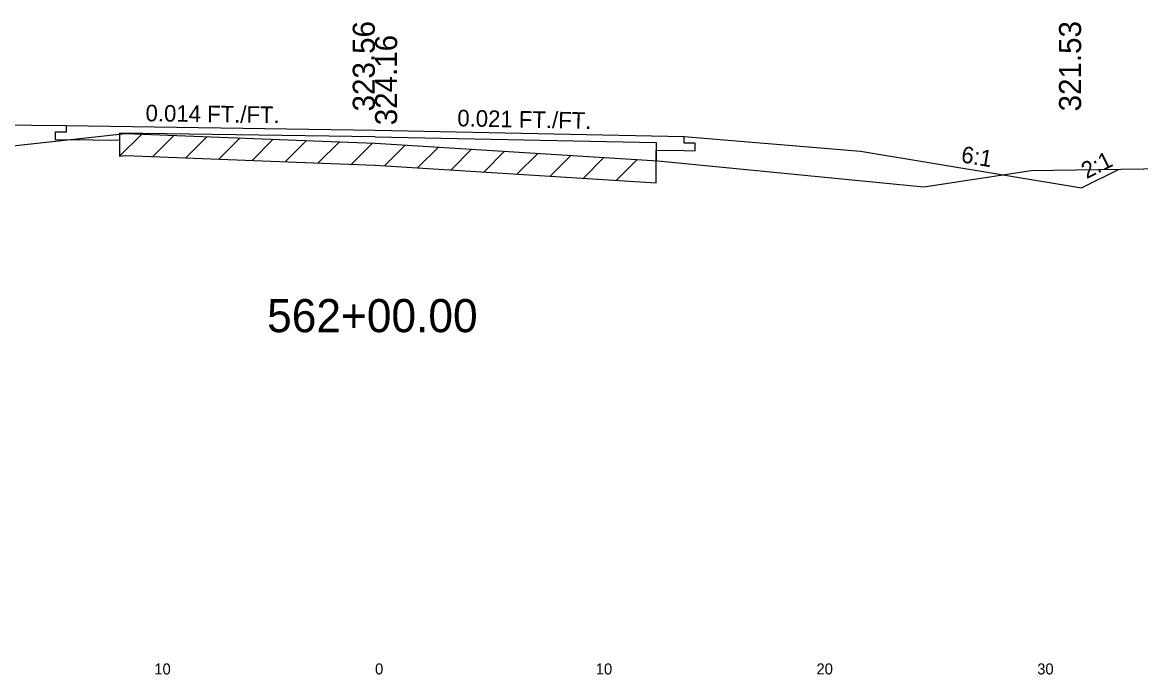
# Model space of a CAD drawing. Extents: x 1000 to 1162, y 999 to 8520.
# Drawn here: x 1064 to 1114.7, y 8129.5 to 8159 of the extents above; entities that cross this region are included whole.
import ezdxf

# ---------------------------------------------------------------- set-up
doc = ezdxf.new("R2010")
doc.units = 0
for name, color, linetype in [('Level 10', 7, 'Continuous'), ('Level 11', 7, 'Continuous'), ('Level 12', 7, 'Continuous'), ('Level 3', 7, 'Continuous'), ('Level 32', 7, 'Continuous'), ('Level 33', 7, 'Continuous'), ('Level 53', 7, 'Continuous'), ('Level 56', 7, 'Continuous'), ('Level 59', 7, 'Continuous'), ('Level 6', 7, 'Continuous'), ('Level 60', 7, 'Continuous'), ('Level 61', 7, 'Continuous'), ('Level 7', 7, 'Continuous')]:
    doc.layers.add(name, color=color, linetype=linetype)

msp = doc.modelspace()

# ---------------------------------------------------------------- linework, layer by layer
at = {"layer": 'Level 11'}
for p, q in [((1066, 8154.054), (1065.5, 8154.061)), ((1065.5, 8154.061), (1065.5, 8153.721)), ((1066, 8154.354), (1066, 8154.054)), ((1094, 8153.564), (1094, 8153.864)), ((1065.5, 8153.721), (1066, 8153.714)), ((1094.5, 8153.554), (1094, 8153.564)), ((1094.5, 8153.214), (1094.5, 8153.554)), ((1094, 8153.224), (1094.5, 8153.214))]:
    msp.add_line(p, q, dxfattribs=at)
at = {"layer": 'Level 12'}
for p, q in [((1068.428, 8153.972), (1068.428, 8153.68)), ((1068.428, 8153.68), (1066, 8153.714)), ((1092.74, 8152.761), (1092.74, 8153.25)), ((1092.74, 8153.25), (1094, 8153.224))]:
    msp.add_line(p, q, dxfattribs=at)
at = {"layer": 'Level 53'}
for p, q in [((1080, 8153.855), (1068.428, 8154.02)), ((1068.428, 8154.02), (1068.428, 8153.972)), ((1080, 8153.855), (1092.74, 8153.59)), ((1092.74, 8153.59), (1092.74, 8152.761))]:
    msp.add_line(p, q, dxfattribs=at)
at = {"layer": 'Level 59'}
for p, q in [((1066, 8154.354), (1080, 8154.155)), ((1080, 8154.155), (1094, 8153.864))]:
    msp.add_line(p, q, dxfattribs=at)
at = {"layer": 'Level 6'}
for p, q in [((1058, 8154.468), (1066, 8154.354)), ((1094, 8153.864), (1102, 8153.197))]:
    msp.add_line(p, q, dxfattribs=at)
at = {"layer": 'Level 60'}
for p, q in [((1061.226, 8153.191), (1068.698, 8154.001)), ((1068.698, 8154.001), (1077.999, 8153.641)), ((1077.999, 8153.641), (1080, 8153.56)), ((1080, 8153.56), (1092.804, 8152.757)), ((1109.731, 8152.32), (1150.246, 8152.983)), ((1092.804, 8152.757), (1104.864, 8151.587)), ((1104.864, 8151.587), (1109.731, 8152.32))]:
    msp.add_line(p, q, dxfattribs=at)
at = {"layer": 'Level 61'}
for p, q in [((1069.429, 8153.973), (1068.428, 8152.972)), ((1068.428, 8153.972), (1068.428, 8152.972)), ((1070.891, 8153.916), (1069.928, 8152.954)), ((1072.391, 8153.858), (1071.428, 8152.895)), ((1073.891, 8153.8), (1072.928, 8152.837)), ((1075.391, 8153.742), (1074.428, 8152.779)), ((1076.891, 8153.684), (1075.928, 8152.721)), ((1078.39, 8153.625), (1077.428, 8152.663)), ((1079.889, 8153.564), (1078.928, 8152.603)), ((1081.369, 8153.474), (1080.428, 8152.533)), ((1082.869, 8153.38), (1081.928, 8152.439)), ((1068.428, 8152.972), (1068.698, 8153.001)), ((1068.698, 8153.001), (1077.999, 8152.641)), ((1084.369, 8153.286), (1083.428, 8152.345)), ((1085.869, 8153.192), (1084.928, 8152.251)), ((1087.369, 8153.098), (1086.428, 8152.157)), ((1088.869, 8153.003), (1087.928, 8152.062)), ((1090.369, 8152.909), (1089.428, 8151.968)), ((1077.999, 8152.641), (1080, 8152.56)), ((1080, 8152.56), (1092.74, 8151.761)), ((1091.869, 8152.815), (1090.928, 8151.874)), ((1092.74, 8151.761), (1092.74, 8152.761))]:
    msp.add_line(p, q, dxfattribs=at)
at = {"layer": 'Level 7'}
for p, q in [((1102, 8153.197), (1112, 8151.531)), ((1112, 8151.531), (1113.71, 8152.386))]:
    msp.add_line(p, q, dxfattribs=at)

# ---------------------------------------------------------------- texts
at = {"layer": 'Level 10'}
msp.add_text('323.56', height=1, rotation=90, dxfattribs=at).set_placement((1079.989, 8155))
at = {"layer": 'Level 3'}
msp.add_text('562+00.00', height=1.5, dxfattribs=at).set_placement((1075.11, 8145))
at = {"layer": 'Level 32'}
for s, rotation, p in [('0.014 FT./FT.', 359.1861, (1069.599, 8154.553)), ('0.021 FT./FT.', 358.8084, (1083.72, 8154.328)), ('6:1', 350.5377, (1106.517, 8152.698)), ('2:1', 26.5651, (1112.236, 8151.928))]:
    msp.add_text(s, height=0.75, rotation=rotation, dxfattribs=at).set_placement(p)
at = {"layer": 'Level 33'}
msp.add_text('321.53', height=1, rotation=90, dxfattribs=at).set_placement((1111.987, 8155))
at = {"layer": 'Level 56'}
for s, p in [('10', (1070, 8129.5)), ('0', (1080, 8129.5)), ('10', (1090, 8129.5)), ('20', (1100, 8129.5)), ('30', (1110, 8129.5))]:
    msp.add_text(s, height=0.5, dxfattribs=at).set_placement(p)
at = {"layer": 'Level 59'}
msp.add_text(' 324.16', height=1, rotation=90, dxfattribs=at).set_placement((1081.001, 8154.001))

doc.saveas('drawing.dxf')
